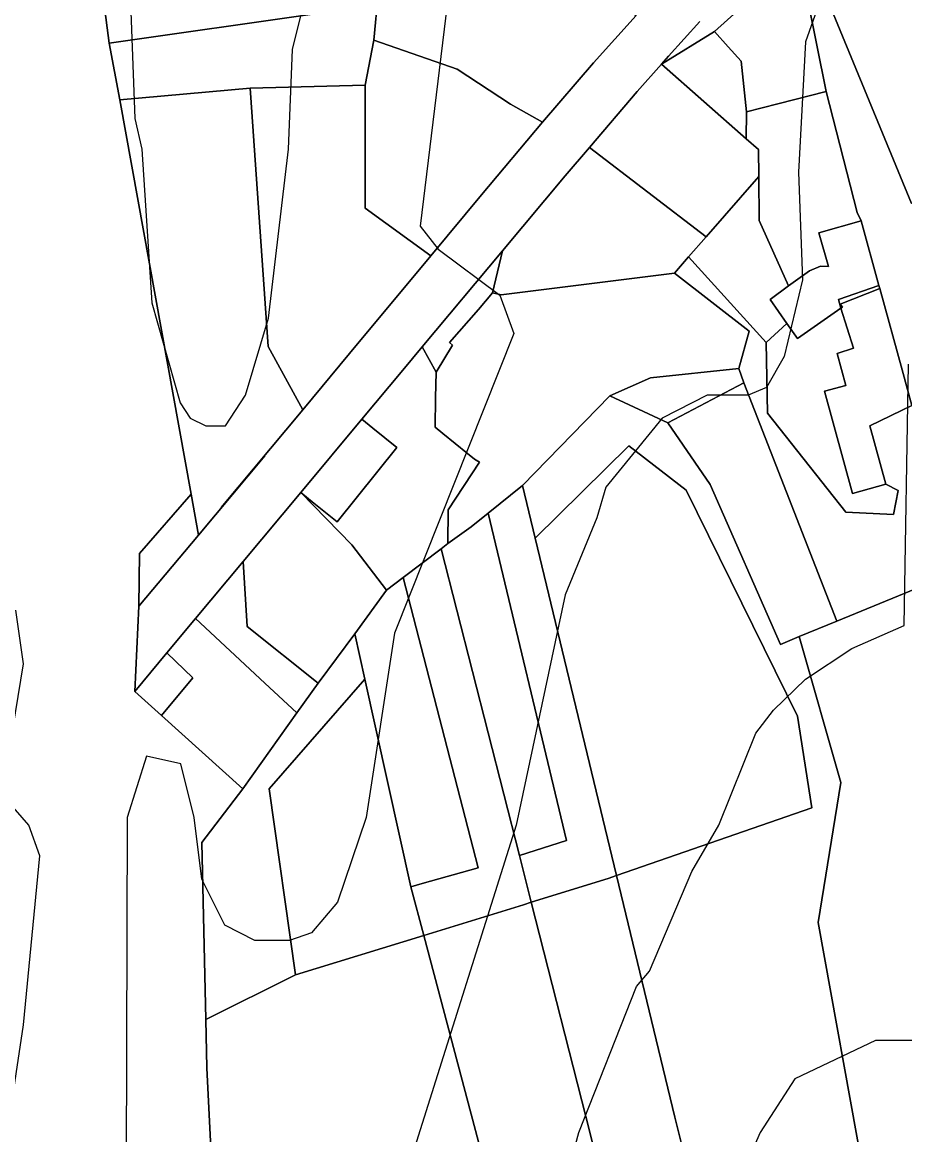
# Model space of a CAD drawing. Extents: x -510989 to -501240, y -1184665 to -1176089.
# Drawn here: x -504840.5 to -504725.6, y -1182453.3 to -1182308.5 of the extents above; entities that cross this region are included whole.
import ezdxf

# ---------------------------------------------------------------- set-up
doc = ezdxf.new("R2010")
doc.units = 0
for name, color, linetype in [('orna_puda', 7, 'Continuous'), ('ostatni_plocha_x_draha', 7, 'Continuous'), ('ostatni_plocha_x_jina_plocha', 7, 'Continuous'), ('ostatni_plocha_x_kulturni_a_osvetova_plocha', 7, 'Continuous'), ('ostatni_plocha_x_neplodna_puda', 7, 'Continuous'), ('ostatni_plocha_x_ostatni_komunikace', 7, 'Continuous'), ('ostatni_plocha_x_silnice', 7, 'Continuous'), ('ostatni_plocha_x_zelen', 7, 'Continuous'), ('trvaly_travni_porost', 7, 'Continuous'), ('vrstevnice_01', 7, 'Continuous'), ('vrstevnice_02', 7, 'Continuous'), ('zahrada', 7, 'Continuous'), ('zastavena_plocha_a_nadvori', 7, 'Continuous'), ('zastavena_plocha_a_nadvori_x_spolecny_dvur', 7, 'Continuous')]:
    doc.layers.add(name, color=color, linetype=linetype)

msp = doc.modelspace()

# ---------------------------------------------------------------- linework, layer by layer
at = {"layer": 'orna_puda'}
for points in [[(-504756.43, -1182360.61), (-504750.93, -1182368.64), (-504741.78, -1182389.46), (-504739.33, -1182388.45), (-504733.93, -1182407.44), (-504736.85, -1182425.64), (-504731.01, -1182458.03), (-504727.56, -1182480.01), (-504724.78, -1182493.67), (-504718.21, -1182516.58), (-504717.83, -1182517.79), (-504725.74, -1182538.03), (-504730.84, -1182553.02), (-504745.3, -1182491.97), (-504755.51, -1182451), (-504763.11, -1182419.54), (-504737.69, -1182410.74), (-504739.56, -1182398.78), (-504754.03, -1182369.4), (-504761.5, -1182363.59), (-504773.71, -1182375.62), (-504775.36, -1182368.78), (-504763.98, -1182357.08)], [(-504764.2, -1182419.92), (-504763.11, -1182419.54), (-504755.51, -1182451), (-504745.3, -1182491.97), (-504730.84, -1182553.02), (-504737.62, -1182573.37), (-504747.32, -1182533.65), (-504754.22, -1182504.17), (-504758.73, -1182484.52), (-504766.53, -1182453.12), (-504774.21, -1182423.02)], [(-504775.23, -1182423.34), (-504774.21, -1182423.02), (-504766.53, -1182453.12), (-504758.73, -1182484.52), (-504754.22, -1182504.17), (-504747.32, -1182533.65), (-504737.62, -1182573.37), (-504746.38, -1182597.05), (-504759.14, -1182542.6), (-504762.98, -1182528.05), (-504768.7, -1182502.83), (-504773.18, -1182484.03), (-504788.2, -1182427.37)], [(-504804.88, -1182432.49), (-504788.2, -1182427.37), (-504773.18, -1182484.03), (-504768.7, -1182502.83), (-504807.2, -1182512.86), (-504814.64, -1182480.22), (-504816.44, -1182444.56), (-504816.58, -1182438.27)]]:
    msp.add_lwpolyline(points, close=True, dxfattribs=at)
at = {"layer": 'ostatni_plocha_x_draha'}
msp.add_lwpolyline([(-504818.09, -1182158.83), (-504829.87, -1182189.28), (-504837.58, -1182231.95), (-504833.33, -1182254.08), (-504832.95, -1182255.81), (-504828.96, -1182273.83), (-504828.71, -1182274.97), (-504833.19, -1182275.82), (-504832.22, -1182287.45), (-504829.16, -1182311.19), (-504827.78, -1182318.57), (-504818.47, -1182369.92), (-504825.21, -1182377.61), (-504825.27, -1182384.49), (-504825.8, -1182395.57), (-504822.32, -1182398.72), (-504811.75, -1182408.26), (-504817.08, -1182415.24), (-504816.58, -1182438.27), (-504816.44, -1182444.56), (-504814.64, -1182480.22)], dxfattribs=at)
at = {"layer": 'ostatni_plocha_x_jina_plocha'}
msp.add_lwpolyline([(-504757.28, -1182313.92), (-504746.22, -1182323.66), (-504744.65, -1182325.04), (-504744.61, -1182328.56), (-504751.45, -1182336.39), (-504766.62, -1182324.76), (-504760.42, -1182317.49)], close=True, dxfattribs=at)
at = {"layer": 'ostatni_plocha_x_kulturni_a_osvetova_plocha'}
msp.add_lwpolyline([(-504750.38, -1182309.69), (-504748.57, -1182311.68), (-504746.89, -1182313.54), (-504746.2, -1182320.15), (-504746.22, -1182323.66), (-504757.28, -1182313.92)], close=True, dxfattribs=at)
at = {"layer": 'ostatni_plocha_x_neplodna_puda'}
for points in [[(-504694.34, -1182287.92), (-504692.64, -1182294.12), (-504690.01, -1182304.64), (-504686.8, -1182326.98), (-504702.57, -1182329.09), (-504718.84, -1182331.27), (-504724.73, -1182332.06), (-504736.04, -1182304.55), (-504729.74, -1182305.15), (-504724.43, -1182294.34), (-504718.94, -1182299.49), (-504709.99, -1182290.13), (-504707.35, -1182289.77), (-504705.71, -1182288.06), (-504702.09, -1182291.48), (-504696.41, -1182285.71)], [(-504746.53, -1182355.4), (-504734.46, -1182386.44), (-504739.33, -1182388.45), (-504741.78, -1182389.46), (-504750.93, -1182368.64), (-504756.43, -1182360.61)], [(-504797.17, -1182388.08), (-504795.86, -1182394), (-504808.31, -1182408.24), (-504804.88, -1182432.49), (-504816.58, -1182438.27), (-504817.08, -1182415.24), (-504811.75, -1182408.26), (-504804.72, -1182398.35), (-504801.96, -1182394.5)]]:
    msp.add_lwpolyline(points, close=True, dxfattribs=at)
msp.add_lwpolyline([(-504731.01, -1182458.03), (-504736.85, -1182425.64), (-504733.93, -1182407.44), (-504739.33, -1182388.45), (-504734.46, -1182386.44), (-504723.23, -1182381.82), (-504723.16, -1182383.6), (-504721.4, -1182388.95), (-504719.52, -1182392.02), (-504715.06, -1182398.3), (-504706.46, -1182409.35), (-504698.67, -1182411.17), (-504701.2, -1182401.3), (-504699, -1182404.9), (-504691.51, -1182425.62), (-504675.47, -1182444.32), (-504642.55, -1182468.1)], dxfattribs=at)
at = {"layer": 'ostatni_plocha_x_ostatni_komunikace'}
for points in [[(-504741.53, -1182301.68), (-504750.38, -1182309.69), (-504757.28, -1182313.92), (-504756.37, -1182312.89), (-504752.28, -1182308.37)], [(-504736.04, -1182304.55), (-504724.73, -1182332.06)], [(-504723.23, -1182381.82), (-504734.46, -1182386.44), (-504746.53, -1182355.4), (-504747.18, -1182353.56), (-504745.86, -1182348.67), (-504755.59, -1182341.13), (-504753.73, -1182339), (-504743.63, -1182350.14), (-504743.45, -1182359.34), (-504733.25, -1182372.23), (-504727.08, -1182372.56), (-504726.47, -1182369.41), (-504728.05, -1182368.61), (-504730.15, -1182361), (-504724.67, -1182358.35), (-504725.94, -1182353.72), (-504728.86, -1182343.12), (-504728.97, -1182342.72), (-504731.28, -1182334.32), (-504731.79, -1182333.23), (-504735.83, -1182317.48), (-504738.22, -1182305.62)]]:
    msp.add_lwpolyline(points, dxfattribs=at)
for points in [[(-504797.57, -1182376.48), (-504793.05, -1182382.38), (-504797.17, -1182388.08), (-504801.96, -1182394.5), (-504811.19, -1182387.14), (-504811.72, -1182378.68), (-504804.21, -1182369.67)], [(-504811.72, -1182378.68), (-504811.19, -1182387.14), (-504801.96, -1182394.5), (-504804.72, -1182398.35), (-504808.87, -1182394.49), (-504817.9, -1182386.08)], [(-504821.65, -1182390.57), (-504818.27, -1182393.8), (-504822.32, -1182398.72), (-504825.8, -1182395.57)]]:
    msp.add_lwpolyline(points, close=True, dxfattribs=at)
at = {"layer": 'ostatni_plocha_x_silnice'}
msp.add_lwpolyline([(-504752.28, -1182308.37), (-504756.37, -1182312.89), (-504757.28, -1182313.92), (-504760.42, -1182317.49), (-504766.62, -1182324.76), (-504769.8, -1182328.48), (-504777.96, -1182338.21), (-504788.41, -1182350.73), (-504790.93, -1182353.75), (-504796.27, -1182360.15), (-504804.21, -1182369.67), (-504811.72, -1182378.68), (-504817.9, -1182386.08), (-504821.65, -1182390.57), (-504825.8, -1182395.57), (-504825.27, -1182384.49), (-504817.51, -1182375.22), (-504808.89, -1182364.93), (-504814.57, -1182371.63), (-504803.96, -1182358.91), (-504797.88, -1182351.59), (-504787.28, -1182338.86), (-504780.69, -1182330.95), (-504772.74, -1182321.46), (-504766.11, -1182313.77), (-504760.55, -1182307.61)], dxfattribs=at)
for points in [[(-504777.96, -1182338.21), (-504779.26, -1182343.7), (-504781.08, -1182345.85), (-504784.85, -1182350.16), (-504784.45, -1182350.52), (-504786.57, -1182354), (-504788.41, -1182350.73)], [(-504817.51, -1182375.22), (-504825.27, -1182384.49), (-504825.21, -1182377.61), (-504818.47, -1182369.92)]]:
    msp.add_lwpolyline(points, close=True, dxfattribs=at)
at = {"layer": 'ostatni_plocha_x_zelen'}
for points in [[(-504766.62, -1182324.76), (-504751.45, -1182336.39), (-504753.73, -1182339), (-504755.59, -1182341.13), (-504778.15, -1182343.94), (-504779.26, -1182343.7), (-504777.96, -1182338.21), (-504769.8, -1182328.48)], [(-504739.58, -1182349.64), (-504733.92, -1182345.71), (-504732.27, -1182350.91), (-504734.41, -1182351.59), (-504733.26, -1182355.74), (-504736.06, -1182356.51), (-504732.39, -1182369.81), (-504728.05, -1182368.61), (-504726.47, -1182369.41), (-504727.08, -1182372.56), (-504733.25, -1182372.23), (-504743.45, -1182359.34), (-504743.63, -1182350.14), (-504740.94, -1182347.69)]]:
    msp.add_lwpolyline(points, close=True, dxfattribs=at)
at = {"layer": 'trvaly_travni_porost'}
for points in [[(-504810.79, -1182317.05), (-504808.46, -1182350.68), (-504803.96, -1182358.91), (-504814.57, -1182371.63), (-504808.89, -1182364.93), (-504817.51, -1182375.22), (-504818.47, -1182369.92), (-504827.78, -1182318.57)], [(-504758.7, -1182354.76), (-504747.18, -1182353.56), (-504746.53, -1182355.4), (-504756.43, -1182360.61), (-504763.98, -1182357.08)]]:
    msp.add_lwpolyline(points, close=True, dxfattribs=at)
at = {"layer": 'vrstevnice_01'}
for points in [[(-504783.09, -1182289), (-504788.69, -1182335), (-504786.31, -1182338), (-504778.31, -1182344), (-504776.5, -1182349), (-504792, -1182388), (-504795.69, -1182412), (-504799.41, -1182423), (-504802.81, -1182427), (-504805.69, -1182428), (-504810.19, -1182428), (-504814.09, -1182426), (-504817.09, -1182420), (-504818.09, -1182412), (-504819.81, -1182405), (-504824.31, -1182404), (-504826.81, -1182412), (-504827, -1182472)], [(-504792, -1182542), (-504768, -1182453), (-504760.5, -1182434), (-504758.81, -1182432), (-504753.31, -1182419), (-504749.81, -1182413), (-504745, -1182401), (-504742.69, -1182398), (-504738.5, -1182394), (-504732.5, -1182390), (-504725.69, -1182387), (-504725.09, -1182353)]]:
    msp.add_lwpolyline(points, dxfattribs=at)
at = {"layer": 'vrstevnice_02'}
for points in [[(-504846.31, -1182264), (-504838.41, -1182265), (-504829.59, -1182277), (-504826.91, -1182292), (-504825.81, -1182321), (-504824.91, -1182325), (-504823.59, -1182345), (-504819.91, -1182358), (-504818.59, -1182360), (-504816.59, -1182361), (-504814, -1182361), (-504811.41, -1182357), (-504808.41, -1182347), (-504805.81, -1182325), (-504805.31, -1182312), (-504800.09, -1182291), (-504788.5, -1182271), (-504772, -1182244), (-504762, -1182217), (-504739.59, -1182177), (-504729.91, -1182168), (-504722.41, -1182163), (-504714, -1182160), (-504701.69, -1182158)], [(-504602.41, -1182291), (-504623.69, -1182274), (-504627.81, -1182274), (-504633.19, -1182275), (-504635.69, -1182275), (-504675.5, -1182263), (-504691.81, -1182263), (-504700.09, -1182266), (-504704.31, -1182268), (-504708.69, -1182272), (-504713.19, -1182277), (-504723, -1182294), (-504726.81, -1182296), (-504731.59, -1182297), (-504737.09, -1182307), (-504738.5, -1182311), (-504739.41, -1182328)], [(-504739.41, -1182328), (-504738.91, -1182342), (-504741.31, -1182352), (-504743.59, -1182356), (-504746, -1182357), (-504751.31, -1182357), (-504757.19, -1182360), (-504764.5, -1182369), (-504765.69, -1182373), (-504769.81, -1182383), (-504776.19, -1182413), (-504789.41, -1182455)], [(-504606.81, -1182372), (-504616.81, -1182368), (-504639, -1182366), (-504649.91, -1182364), (-504660.91, -1182364), (-504680.59, -1182374), (-504689.41, -1182374), (-504693.81, -1182373), (-504703.69, -1182381), (-504701.81, -1182397), (-504705.5, -1182405), (-504712.81, -1182411), (-504710.09, -1182450), (-504711.91, -1182451), (-504715.09, -1182450), (-504721.31, -1182441), (-504729.41, -1182441), (-504739.91, -1182446), (-504744.41, -1182453), (-504750.59, -1182467)], [(-504843.31, -1182459), (-504840.31, -1182439), (-504838.19, -1182417), (-504839.59, -1182413), (-504843.09, -1182409), (-504840.31, -1182392), (-504841.31, -1182385)]]:
    msp.add_lwpolyline(points, dxfattribs=at)
at = {"layer": 'zahrada'}
for points in [[(-504781.09, -1182284.77), (-504782.03, -1182300.18), (-504782.18, -1182302.56), (-504788.44, -1182303.71), (-504794.15, -1182304.76), (-504801.77, -1182307.31), (-504829.16, -1182311.19), (-504832.22, -1182287.45), (-504781.03, -1182283.8)], [(-504794.15, -1182304.76), (-504794.69, -1182310.8), (-504795.82, -1182316.65), (-504810.79, -1182317.05), (-504827.78, -1182318.57), (-504829.16, -1182311.19), (-504801.77, -1182307.31)], [(-504795.82, -1182316.65), (-504795.81, -1182332.66), (-504787.28, -1182338.86), (-504797.88, -1182351.59), (-504803.96, -1182358.91), (-504808.46, -1182350.68), (-504810.79, -1182317.05)], [(-504744.55, -1182334.28), (-504740.71, -1182342.8), (-504743.12, -1182344.55), (-504740.94, -1182347.69), (-504743.63, -1182350.14), (-504753.73, -1182339), (-504751.45, -1182336.39), (-504744.61, -1182328.56)], [(-504754.03, -1182369.4), (-504739.56, -1182398.78), (-504737.69, -1182410.74), (-504763.11, -1182419.54), (-504773.71, -1182375.62), (-504761.5, -1182363.59)], [(-504782.02, -1182374.17), (-504779.81, -1182372.38), (-504769.61, -1182415), (-504775.76, -1182416.95), (-504785.96, -1182377.01), (-504785.05, -1182376.32)], [(-504793.05, -1182382.38), (-504790.88, -1182380.74), (-504781.12, -1182418.55), (-504788.4, -1182420.6), (-504789.89, -1182421.01), (-504795.86, -1182394), (-504797.17, -1182388.08)]]:
    msp.add_lwpolyline(points, close=True, dxfattribs=at)
at = {"layer": 'zastavena_plocha_a_nadvori'}
for points in [[(-504773.58, -1182300.98), (-504771.6, -1182301.99), (-504764.65, -1182305.53), (-504760.55, -1182307.61), (-504766.11, -1182313.77), (-504772.74, -1182321.46), (-504776.92, -1182319.14), (-504783.84, -1182314.56), (-504794.69, -1182310.8), (-504794.15, -1182304.76), (-504788.44, -1182303.71), (-504782.18, -1182302.56), (-504777.03, -1182301.61)], [(-504738.22, -1182305.62), (-504735.83, -1182317.48), (-504742.13, -1182319.1), (-504746.2, -1182320.15), (-504746.89, -1182313.54), (-504748.57, -1182311.68), (-504750.38, -1182309.69), (-504741.53, -1182301.68)], [(-504783.84, -1182314.56), (-504776.92, -1182319.14), (-504772.74, -1182321.46), (-504780.69, -1182330.95), (-504787.28, -1182338.86), (-504795.81, -1182332.66), (-504795.82, -1182316.65), (-504794.69, -1182310.8)], [(-504742.13, -1182319.1), (-504735.83, -1182317.48), (-504731.79, -1182333.23), (-504731.28, -1182334.32), (-504736.79, -1182335.88), (-504735.51, -1182340.26), (-504736.56, -1182340.23), (-504737.99, -1182340.83), (-504740.71, -1182342.8), (-504744.55, -1182334.28), (-504744.61, -1182328.56), (-504744.65, -1182325.04), (-504746.22, -1182323.66), (-504746.2, -1182320.15)], [(-504731.28, -1182334.32), (-504728.97, -1182342.72), (-504734.24, -1182344.55), (-504733.92, -1182345.71), (-504739.58, -1182349.64), (-504740.94, -1182347.69), (-504743.12, -1182344.55), (-504740.71, -1182342.8), (-504737.99, -1182340.83), (-504736.56, -1182340.23), (-504735.51, -1182340.26), (-504736.79, -1182335.88)], [(-504778.15, -1182343.94), (-504755.59, -1182341.13), (-504745.86, -1182348.67), (-504747.18, -1182353.56), (-504758.7, -1182354.76), (-504763.98, -1182357.08), (-504775.36, -1182368.78), (-504779.81, -1182372.38), (-504782.02, -1182374.17), (-504785.05, -1182376.32), (-504785.03, -1182371.95), (-504780.95, -1182365.75), (-504781.61, -1182365.34), (-504782.52, -1182364.6), (-504785.71, -1182362), (-504786.7, -1182361.19), (-504786.67, -1182357.35), (-504786.57, -1182354), (-504784.45, -1182350.52), (-504784.85, -1182350.16), (-504781.08, -1182345.85), (-504779.26, -1182343.7)], [(-504728.97, -1182342.72), (-504728.86, -1182343.12), (-504734, -1182345.15), (-504733.71, -1182345.56), (-504733.92, -1182345.71), (-504734.24, -1182344.55)], [(-504788.41, -1182350.73), (-504786.57, -1182354), (-504786.67, -1182357.35), (-504786.7, -1182361.19), (-504785.71, -1182362), (-504782.52, -1182364.6), (-504781.61, -1182365.34), (-504780.95, -1182365.75), (-504785.03, -1182371.95), (-504785.05, -1182376.32), (-504785.96, -1182377.01), (-504790.88, -1182380.74), (-504793.05, -1182382.38), (-504797.57, -1182376.48), (-504804.21, -1182369.67), (-504802.72, -1182370.88), (-504799.48, -1182373.5), (-504791.7, -1182363.82), (-504794.85, -1182361.29), (-504796.27, -1182360.15), (-504790.93, -1182353.75)], [(-504796.27, -1182360.15), (-504794.85, -1182361.29), (-504791.7, -1182363.82), (-504799.48, -1182373.5), (-504802.72, -1182370.88), (-504804.21, -1182369.67)], [(-504779.81, -1182372.38), (-504775.36, -1182368.78), (-504773.71, -1182375.62), (-504763.11, -1182419.54), (-504764.2, -1182419.92), (-504774.21, -1182423.02), (-504775.76, -1182416.95), (-504769.61, -1182415)], [(-504790.88, -1182380.74), (-504785.96, -1182377.01), (-504775.76, -1182416.95), (-504774.21, -1182423.02), (-504775.23, -1182423.34), (-504788.2, -1182427.37), (-504789.89, -1182421.01), (-504788.4, -1182420.6), (-504781.12, -1182418.55)], [(-504817.9, -1182386.08), (-504808.87, -1182394.49), (-504804.72, -1182398.35), (-504811.75, -1182408.26), (-504822.32, -1182398.72), (-504818.27, -1182393.8), (-504821.65, -1182390.57)], [(-504795.86, -1182394), (-504789.89, -1182421.01), (-504788.2, -1182427.37), (-504804.88, -1182432.49), (-504808.31, -1182408.24)]]:
    msp.add_lwpolyline(points, close=True, dxfattribs=at)
at = {"layer": 'zastavena_plocha_a_nadvori_x_spolecny_dvur'}
msp.add_lwpolyline([(-504734, -1182345.15), (-504728.86, -1182343.12), (-504725.94, -1182353.72), (-504724.67, -1182358.35), (-504730.15, -1182361), (-504728.05, -1182368.61), (-504732.39, -1182369.81), (-504736.06, -1182356.51), (-504733.26, -1182355.74), (-504734.41, -1182351.59), (-504732.27, -1182350.91), (-504733.92, -1182345.71), (-504733.71, -1182345.56)], close=True, dxfattribs=at)

doc.saveas('drawing.dxf')
